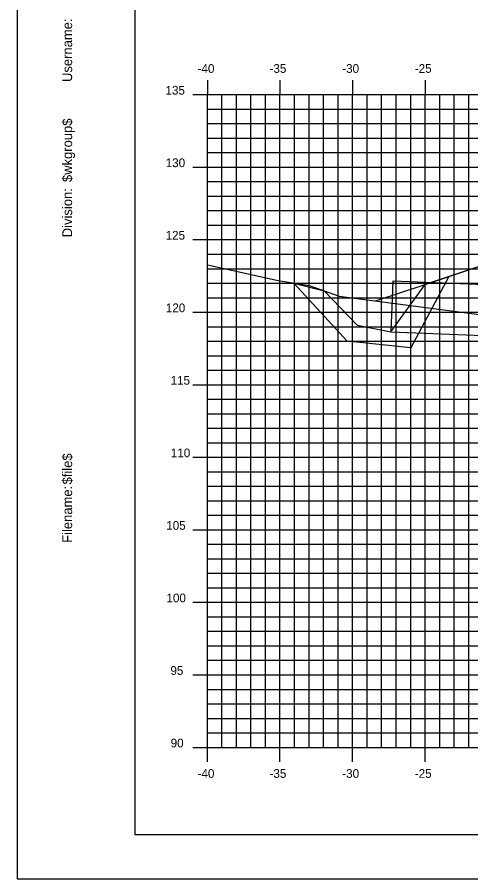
# Model space of a CAD drawing. Extents: x 850598 to 870284, y 366541 to 366651.
# Drawn here: x 867673.1 to 867704.3, y 366541.2 to 366600.6 of the extents above; entities that cross this region are included whole.
import ezdxf

# ---------------------------------------------------------------- set-up
doc = ezdxf.new("R2010")
doc.units = 0
for name, color, linetype in [('BORDER', 7, 'Continuous'), ('D_Drainage_Culvert', 7, 'Continuous'), ('D_Roadway_Centerline', 7, 'Continuous'), ('D_Roadway_SlopeLines', 7, 'Continuous'), ('H_V ANNOTATION', 7, 'Continuous'), ('MAJOR', 7, 'Continuous'), ('MINOR', 7, 'Continuous'), ('PATTERNING', 7, 'Continuous'), ('PLOT BOUNDARY', 7, 'Continuous'), ('S_Roadway_Centerline', 7, 'Continuous')]:
    doc.layers.add(name, color=color, linetype=linetype)

msp = doc.modelspace()

# ---------------------------------------------------------------- linework, layer by layer
at = {"layer": 'BORDER'}
for p, q in [((867681.151, 366649.225), (867681.151, 366544.225)), ((867681.151, 366544.225), (867841.151, 366544.225))]:
    msp.add_line(p, q, dxfattribs=at)
at = {"layer": 'D_Drainage_Culvert'}
msp.add_lwpolyline([(867698.785, 366578.874), (867762.782, 366576.314), (867762.922, 366579.812), (867698.925, 366582.372)], close=True, dxfattribs=at)
at = {"layer": 'D_Roadway_Centerline'}
msp.add_lwpolyline([(867697.727, 366581), (867701.151, 366582.141), (867704.426, 366583.232), (867711.151, 366585.474), (867715.151, 366585.554), (867726.151, 366584.894), (867737.151, 366584.234), (867741.151, 366583.994), (867743.151, 366583.874), (867750.468, 366581.435), (867792.038, 366568.225), (867801.057, 366565.359), (867810.919, 366562.225), (867814.919, 366562.225)], dxfattribs=at)
at = {"layer": 'D_Roadway_SlopeLines'}
msp.add_lwpolyline([(867715.151, 366585.554), (867711.151, 366585.474), (867701.151, 366582.141)], dxfattribs=at)
at = {"layer": 'MAJOR'}
for p, q in [((867686.151, 366596.227), (867686.151, 366595.225)), ((867686.151, 366596.227), (867686.151, 366595.225)), ((867691.151, 366596.227), (867691.151, 366595.225)), ((867691.151, 366596.227), (867691.151, 366595.225)), ((867696.151, 366596.227), (867696.151, 366595.225)), ((867696.151, 366596.227), (867696.151, 366595.225)), ((867701.151, 366596.227), (867701.151, 366595.225)), ((867701.151, 366596.227), (867701.151, 366595.225)), ((867685.149, 366595.225), (867686.151, 366595.225)), ((867685.149, 366595.225), (867686.151, 366595.225)), ((867686.151, 366595.225), (867826.151, 366595.225)), ((867686.151, 366550.225), (867686.151, 366595.225)), ((867686.151, 366550.225), (867686.151, 366595.225)), ((867686.151, 366595.225), (867826.151, 366595.225)), ((867686.151, 366595.225), (867826.151, 366595.225)), ((867686.151, 366550.225), (867686.151, 366595.225)), ((867686.151, 366550.225), (867686.151, 366595.225)), ((867686.151, 366595.225), (867826.151, 366595.225)), ((867691.151, 366550.225), (867691.151, 366595.225)), ((867691.151, 366550.225), (867691.151, 366595.225)), ((867696.151, 366550.225), (867696.151, 366595.225)), ((867696.151, 366550.225), (867696.151, 366595.225)), ((867701.151, 366550.225), (867701.151, 366595.225)), ((867701.151, 366550.225), (867701.151, 366595.225)), ((867685.149, 366590.225), (867686.151, 366590.225)), ((867685.149, 366590.225), (867686.151, 366590.225)), ((867686.151, 366590.225), (867826.151, 366590.225)), ((867686.151, 366590.225), (867826.151, 366590.225)), ((867685.149, 366585.225), (867686.151, 366585.225)), ((867685.149, 366585.225), (867686.151, 366585.225)), ((867686.151, 366585.225), (867826.151, 366585.225)), ((867686.151, 366585.225), (867826.151, 366585.225)), ((867685.149, 366580.225), (867686.151, 366580.225)), ((867685.149, 366580.225), (867686.151, 366580.225)), ((867686.151, 366580.225), (867826.151, 366580.225)), ((867686.151, 366580.225), (867826.151, 366580.225)), ((867685.149, 366575.225), (867686.151, 366575.225)), ((867685.149, 366575.225), (867686.151, 366575.225)), ((867686.151, 366575.225), (867826.151, 366575.225)), ((867686.151, 366575.225), (867826.151, 366575.225)), ((867685.149, 366570.225), (867686.151, 366570.225)), ((867685.149, 366570.225), (867686.151, 366570.225)), ((867686.151, 366570.225), (867826.151, 366570.225)), ((867686.151, 366570.225), (867826.151, 366570.225)), ((867685.149, 366565.225), (867686.151, 366565.225)), ((867685.149, 366565.225), (867686.151, 366565.225)), ((867686.151, 366565.225), (867826.151, 366565.225)), ((867686.151, 366565.225), (867826.151, 366565.225)), ((867685.149, 366560.225), (867686.151, 366560.225)), ((867685.149, 366560.225), (867686.151, 366560.225)), ((867686.151, 366560.225), (867826.151, 366560.225)), ((867686.151, 366560.225), (867826.151, 366560.225)), ((867685.149, 366555.225), (867686.151, 366555.225)), ((867685.149, 366555.225), (867686.151, 366555.225)), ((867686.151, 366555.225), (867826.151, 366555.225)), ((867686.151, 366555.225), (867826.151, 366555.225)), ((867685.149, 366550.225), (867686.151, 366550.225)), ((867685.149, 366550.225), (867686.151, 366550.225)), ((867686.151, 366550.225), (867826.151, 366550.225)), ((867686.151, 366550.225), (867826.151, 366550.225)), ((867686.151, 366549.223), (867686.151, 366550.225)), ((867686.151, 366550.225), (867826.151, 366550.225)), ((867686.151, 366550.225), (867826.151, 366550.225)), ((867686.151, 366549.223), (867686.151, 366550.225)), ((867691.151, 366549.223), (867691.151, 366550.225)), ((867691.151, 366549.223), (867691.151, 366550.225)), ((867696.151, 366549.223), (867696.151, 366550.225)), ((867696.151, 366549.223), (867696.151, 366550.225)), ((867701.151, 366549.223), (867701.151, 366550.225)), ((867701.151, 366549.223), (867701.151, 366550.225))]:
    msp.add_line(p, q, dxfattribs=at)
at = {"layer": 'MINOR'}
for p, q in [((867687.151, 366550.225), (867687.151, 366595.225)), ((867687.151, 366550.225), (867687.151, 366595.225)), ((867688.151, 366550.225), (867688.151, 366595.225)), ((867688.151, 366550.225), (867688.151, 366595.225)), ((867689.151, 366550.225), (867689.151, 366595.225)), ((867689.151, 366550.225), (867689.151, 366595.225)), ((867690.151, 366550.225), (867690.151, 366595.225)), ((867690.151, 366550.225), (867690.151, 366595.225)), ((867692.151, 366550.225), (867692.151, 366595.225)), ((867692.151, 366550.225), (867692.151, 366595.225)), ((867693.151, 366550.225), (867693.151, 366595.225)), ((867693.151, 366550.225), (867693.151, 366595.225)), ((867694.151, 366550.225), (867694.151, 366595.225)), ((867694.151, 366550.225), (867694.151, 366595.225)), ((867695.151, 366550.225), (867695.151, 366595.225)), ((867695.151, 366550.225), (867695.151, 366595.225)), ((867697.151, 366550.225), (867697.151, 366595.225)), ((867697.151, 366550.225), (867697.151, 366595.225)), ((867698.151, 366550.225), (867698.151, 366595.225)), ((867698.151, 366550.225), (867698.151, 366595.225)), ((867699.151, 366550.225), (867699.151, 366595.225)), ((867699.151, 366550.225), (867699.151, 366595.225)), ((867700.151, 366550.225), (867700.151, 366595.225)), ((867700.151, 366550.225), (867700.151, 366595.225)), ((867702.151, 366550.225), (867702.151, 366595.225)), ((867702.151, 366550.225), (867702.151, 366595.225)), ((867703.151, 366550.225), (867703.151, 366595.225)), ((867703.151, 366550.225), (867703.151, 366595.225)), ((867704.151, 366550.225), (867704.151, 366595.225)), ((867704.151, 366550.225), (867704.151, 366595.225)), ((867686.151, 366594.225), (867826.151, 366594.225)), ((867686.151, 366594.225), (867687.153, 366594.225)), ((867686.151, 366594.225), (867826.151, 366594.225)), ((867686.151, 366594.225), (867687.153, 366594.225)), ((867686.151, 366593.225), (867826.151, 366593.225)), ((867686.151, 366593.225), (867687.153, 366593.225)), ((867686.151, 366593.225), (867826.151, 366593.225)), ((867686.151, 366593.225), (867687.153, 366593.225)), ((867686.151, 366592.225), (867826.151, 366592.225)), ((867686.151, 366592.225), (867687.153, 366592.225)), ((867686.151, 366592.225), (867826.151, 366592.225)), ((867686.151, 366592.225), (867687.153, 366592.225)), ((867686.151, 366591.225), (867826.151, 366591.225)), ((867686.151, 366591.225), (867687.153, 366591.225)), ((867686.151, 366591.225), (867826.151, 366591.225)), ((867686.151, 366591.225), (867687.153, 366591.225)), ((867686.151, 366589.225), (867826.151, 366589.225)), ((867686.151, 366589.225), (867687.153, 366589.225)), ((867686.151, 366589.225), (867826.151, 366589.225)), ((867686.151, 366589.225), (867687.153, 366589.225)), ((867686.151, 366588.225), (867826.151, 366588.225)), ((867686.151, 366588.225), (867687.153, 366588.225)), ((867686.151, 366588.225), (867826.151, 366588.225)), ((867686.151, 366588.225), (867687.153, 366588.225)), ((867686.151, 366587.225), (867826.151, 366587.225)), ((867686.151, 366587.225), (867687.153, 366587.225)), ((867686.151, 366587.225), (867826.151, 366587.225)), ((867686.151, 366587.225), (867687.153, 366587.225)), ((867686.151, 366586.225), (867826.151, 366586.225)), ((867686.151, 366586.225), (867687.153, 366586.225)), ((867686.151, 366586.225), (867826.151, 366586.225)), ((867686.151, 366586.225), (867687.153, 366586.225)), ((867686.151, 366584.225), (867826.151, 366584.225)), ((867686.151, 366584.225), (867687.153, 366584.225)), ((867686.151, 366584.225), (867826.151, 366584.225)), ((867686.151, 366584.225), (867687.153, 366584.225)), ((867686.151, 366583.225), (867826.151, 366583.225)), ((867686.151, 366583.225), (867687.153, 366583.225)), ((867686.151, 366583.225), (867826.151, 366583.225)), ((867686.151, 366583.225), (867687.153, 366583.225)), ((867686.151, 366582.225), (867826.151, 366582.225)), ((867686.151, 366582.225), (867687.153, 366582.225)), ((867686.151, 366582.225), (867826.151, 366582.225)), ((867686.151, 366582.225), (867687.153, 366582.225)), ((867686.151, 366581.225), (867826.151, 366581.225)), ((867686.151, 366581.225), (867687.153, 366581.225)), ((867686.151, 366581.225), (867826.151, 366581.225)), ((867686.151, 366581.225), (867687.153, 366581.225)), ((867686.151, 366579.225), (867826.151, 366579.225)), ((867686.151, 366579.225), (867687.153, 366579.225)), ((867686.151, 366579.225), (867826.151, 366579.225)), ((867686.151, 366579.225), (867687.153, 366579.225)), ((867686.151, 366578.225), (867826.151, 366578.225)), ((867686.151, 366578.225), (867687.153, 366578.225)), ((867686.151, 366578.225), (867826.151, 366578.225)), ((867686.151, 366578.225), (867687.153, 366578.225)), ((867686.151, 366577.225), (867826.151, 366577.225)), ((867686.151, 366577.225), (867687.153, 366577.225)), ((867686.151, 366577.225), (867826.151, 366577.225)), ((867686.151, 366577.225), (867687.153, 366577.225)), ((867686.151, 366576.225), (867826.151, 366576.225)), ((867686.151, 366576.225), (867687.153, 366576.225)), ((867686.151, 366576.225), (867826.151, 366576.225)), ((867686.151, 366576.225), (867687.153, 366576.225)), ((867686.151, 366574.225), (867826.151, 366574.225)), ((867686.151, 366574.225), (867687.153, 366574.225)), ((867686.151, 366574.225), (867826.151, 366574.225)), ((867686.151, 366574.225), (867687.153, 366574.225)), ((867686.151, 366573.225), (867826.151, 366573.225)), ((867686.151, 366573.225), (867687.153, 366573.225)), ((867686.151, 366573.225), (867826.151, 366573.225)), ((867686.151, 366573.225), (867687.153, 366573.225)), ((867686.151, 366572.225), (867826.151, 366572.225)), ((867686.151, 366572.225), (867687.153, 366572.225)), ((867686.151, 366572.225), (867826.151, 366572.225)), ((867686.151, 366572.225), (867687.153, 366572.225)), ((867686.151, 366571.225), (867826.151, 366571.225)), ((867686.151, 366571.225), (867687.153, 366571.225)), ((867686.151, 366571.225), (867826.151, 366571.225)), ((867686.151, 366571.225), (867687.153, 366571.225)), ((867686.151, 366569.225), (867826.151, 366569.225)), ((867686.151, 366569.225), (867687.153, 366569.225)), ((867686.151, 366569.225), (867826.151, 366569.225)), ((867686.151, 366569.225), (867687.153, 366569.225)), ((867686.151, 366568.225), (867826.151, 366568.225)), ((867686.151, 366568.225), (867687.153, 366568.225)), ((867686.151, 366568.225), (867826.151, 366568.225)), ((867686.151, 366568.225), (867687.153, 366568.225)), ((867686.151, 366567.225), (867826.151, 366567.225)), ((867686.151, 366567.225), (867687.153, 366567.225)), ((867686.151, 366567.225), (867826.151, 366567.225)), ((867686.151, 366567.225), (867687.153, 366567.225)), ((867686.151, 366566.225), (867826.151, 366566.225)), ((867686.151, 366566.225), (867687.153, 366566.225)), ((867686.151, 366566.225), (867826.151, 366566.225)), ((867686.151, 366566.225), (867687.153, 366566.225)), ((867686.151, 366564.225), (867826.151, 366564.225)), ((867686.151, 366564.225), (867687.153, 366564.225)), ((867686.151, 366564.225), (867826.151, 366564.225)), ((867686.151, 366564.225), (867687.153, 366564.225)), ((867686.151, 366563.225), (867826.151, 366563.225)), ((867686.151, 366563.225), (867687.153, 366563.225)), ((867686.151, 366563.225), (867826.151, 366563.225)), ((867686.151, 366563.225), (867687.153, 366563.225)), ((867686.151, 366562.225), (867826.151, 366562.225)), ((867686.151, 366562.225), (867687.153, 366562.225)), ((867686.151, 366562.225), (867826.151, 366562.225)), ((867686.151, 366562.225), (867687.153, 366562.225)), ((867686.151, 366561.225), (867826.151, 366561.225)), ((867686.151, 366561.225), (867687.153, 366561.225)), ((867686.151, 366561.225), (867826.151, 366561.225)), ((867686.151, 366561.225), (867687.153, 366561.225)), ((867686.151, 366559.225), (867826.151, 366559.225)), ((867686.151, 366559.225), (867687.153, 366559.225)), ((867686.151, 366559.225), (867826.151, 366559.225)), ((867686.151, 366559.225), (867687.153, 366559.225)), ((867686.151, 366558.225), (867826.151, 366558.225)), ((867686.151, 366558.225), (867687.153, 366558.225)), ((867686.151, 366558.225), (867826.151, 366558.225)), ((867686.151, 366558.225), (867687.153, 366558.225)), ((867686.151, 366557.225), (867826.151, 366557.225)), ((867686.151, 366557.225), (867687.153, 366557.225)), ((867686.151, 366557.225), (867826.151, 366557.225)), ((867686.151, 366557.225), (867687.153, 366557.225)), ((867686.151, 366556.225), (867826.151, 366556.225)), ((867686.151, 366556.225), (867687.153, 366556.225)), ((867686.151, 366556.225), (867826.151, 366556.225)), ((867686.151, 366556.225), (867687.153, 366556.225)), ((867686.151, 366554.225), (867826.151, 366554.225)), ((867686.151, 366554.225), (867687.153, 366554.225)), ((867686.151, 366554.225), (867826.151, 366554.225)), ((867686.151, 366554.225), (867687.153, 366554.225)), ((867686.151, 366553.225), (867826.151, 366553.225)), ((867686.151, 366553.225), (867687.153, 366553.225)), ((867686.151, 366553.225), (867826.151, 366553.225)), ((867686.151, 366553.225), (867687.153, 366553.225)), ((867686.151, 366552.225), (867826.151, 366552.225)), ((867686.151, 366552.225), (867687.153, 366552.225)), ((867686.151, 366552.225), (867826.151, 366552.225)), ((867686.151, 366552.225), (867687.153, 366552.225)), ((867686.151, 366551.225), (867826.151, 366551.225)), ((867686.151, 366551.225), (867687.153, 366551.225)), ((867686.151, 366551.225), (867826.151, 366551.225)), ((867686.151, 366551.225), (867687.153, 366551.225))]:
    msp.add_line(p, q, dxfattribs=at)
at = {"layer": 'PATTERNING'}
msp.add_lwpolyline([(867702.788, 366582.686), (867700.16, 366577.759), (867695.783, 366578.222), (867692.103, 366582.23), (867694.197, 366581.691), (867696.456, 366579.337), (867698.785, 366578.874), (867701.151, 366582.141)], close=True, dxfattribs=at)
at = {"layer": 'PLOT BOUNDARY'}
msp.add_lwpolyline([(867673.058, 366541.166), (867843.058, 366541.166), (867843.058, 366651.166), (867673.058, 366651.166)], close=True, dxfattribs=at)
at = {"layer": 'S_Roadway_Centerline'}
msp.add_lwpolyline([(867686.151, 366583.497), (867691.037, 366582.406), (867693.168, 366582.054), (867695.225, 366581.328), (867710.338, 366579.342), (867715.311, 366576.833), (867717.638, 366576.226), (867720.075, 366577.463), (867723.763, 366580.322), (867729.964, 366581.868), (867735.197, 366582.865), (867738.958, 366583.143), (867739.724, 366583.209), (867740.345, 366583.225), (867743.923, 366583.334), (867744.403, 366583.313), (867754.468, 366582.86), (867762.223, 366582.588), (867765.407, 366582.475)], dxfattribs=at)

# ---------------------------------------------------------------- texts
at = {"layer": 'BORDER'}
for s, p in [('Username:', (867676.836, 366596.093)), ('$wkgroup$', (867676.836, 366589.195)), ('Division:', (867676.836, 366585.391)), ('$file$', (867676.836, 366568.351)), ('Filename:', (867676.836, 366564.324))]:
    msp.add_text(s, height=0.6696, rotation=90, dxfattribs=at).set_placement(p)
at = {"layer": 'H_V ANNOTATION'}
for s, p in [('-40', (867685.477, 366596.725)), ('-35', (867690.431, 366596.725)), ('-30', (867695.439, 366596.725)), ('-25', (867700.436, 366596.725)), ('135', (867683.265, 366595.225)), ('130', (867683.281, 366590.225)), ('125', (867683.275, 366585.225)), ('120', (867683.291, 366580.225)), ('115', (867683.618, 366575.225)), ('110', (867683.634, 366570.225)), ('105', (867683.318, 366565.225)), ('100', (867683.334, 366560.225)), ('95', (867683.607, 366555.225)), ('90', (867683.623, 366550.225)), ('-40', (867685.477, 366548.125)), ('-35', (867690.431, 366548.125)), ('-30', (867695.439, 366548.125)), ('-25', (867700.436, 366548.125))]:
    msp.add_text(s, height=0.6, dxfattribs=at).set_placement(p)

doc.saveas('drawing.dxf')
